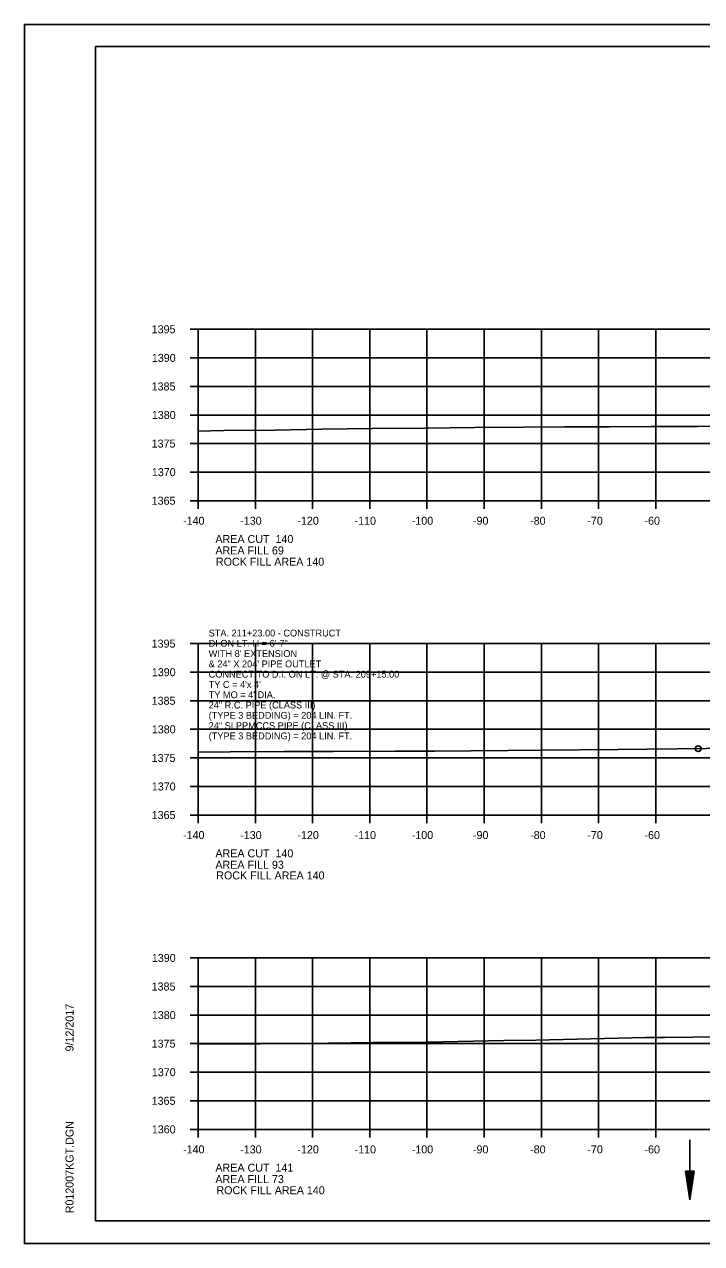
# Model space of a CAD drawing. Extents: x 1374311 to 1383814, y 384102 to 406278.
# Drawn here: x 1382469.7 to 1382588.1, y 404358.4 to 404571.7 of the extents above; entities that cross this region are included whole.
import ezdxf

# ---------------------------------------------------------------- set-up
doc = ezdxf.new("R2010")
doc.units = 0
for name, color, linetype in [('R_Axis', 7, 'Continuous'), ('R_Axis Annot', 7, 'Continuous'), ('R_Border', 7, 'Continuous'), ('R_Draft', 7, 'Continuous'), ('R_Exist Surface', 7, 'Continuous'), ('R_Fin Surface', 7, 'Continuous'), ('R_Grid', 7, 'Continuous'), ('R_No Plot', 7, 'Continuous'), ('R_Water', 7, 'Continuous'), ('R_Water Annot', 7, 'Continuous')]:
    doc.layers.add(name, color=color, linetype=linetype)

msp = doc.modelspace()

# ---------------------------------------------------------------- linework, layer by layer
at = {"layer": 'R_Axis'}
for p, q in [((1382498.67, 404518.38), (1382500.07, 404518.38)), ((1382500.07, 404488.38), (1382500.07, 404518.38)), ((1382498.67, 404513.38), (1382500.07, 404513.38)), ((1382498.67, 404508.38), (1382500.07, 404508.38)), ((1382498.67, 404503.38), (1382500.07, 404503.38)), ((1382498.67, 404498.38), (1382500.07, 404498.38)), ((1382498.67, 404493.38), (1382500.07, 404493.38)), ((1382498.67, 404488.38), (1382500.07, 404488.38)), ((1382500.07, 404488.38), (1382780.07, 404488.38)), ((1382500.07, 404486.98), (1382500.07, 404488.38)), ((1382510.07, 404486.98), (1382510.07, 404488.38)), ((1382520.07, 404486.98), (1382520.07, 404488.38)), ((1382530.07, 404486.98), (1382530.07, 404488.38)), ((1382540.07, 404486.98), (1382540.07, 404488.38)), ((1382550.07, 404486.98), (1382550.07, 404488.38)), ((1382560.07, 404486.98), (1382560.07, 404488.38)), ((1382570.07, 404486.98), (1382570.07, 404488.38)), ((1382580.07, 404486.98), (1382580.07, 404488.38)), ((1382498.67, 404463.38), (1382500.07, 404463.38)), ((1382500.07, 404433.38), (1382500.07, 404463.38)), ((1382498.67, 404458.38), (1382500.07, 404458.38)), ((1382498.67, 404453.38), (1382500.07, 404453.38)), ((1382498.67, 404448.38), (1382500.07, 404448.38)), ((1382498.67, 404443.38), (1382500.07, 404443.38)), ((1382498.67, 404438.38), (1382500.07, 404438.38)), ((1382498.67, 404433.38), (1382500.07, 404433.38)), ((1382500.07, 404433.38), (1382780.07, 404433.38)), ((1382500.07, 404431.98), (1382500.07, 404433.38)), ((1382510.07, 404431.98), (1382510.07, 404433.38)), ((1382520.07, 404431.98), (1382520.07, 404433.38)), ((1382530.07, 404431.98), (1382530.07, 404433.38)), ((1382540.07, 404431.98), (1382540.07, 404433.38)), ((1382550.07, 404431.98), (1382550.07, 404433.38)), ((1382560.07, 404431.98), (1382560.07, 404433.38)), ((1382570.07, 404431.98), (1382570.07, 404433.38)), ((1382580.07, 404431.98), (1382580.07, 404433.38)), ((1382498.67, 404408.38), (1382500.07, 404408.38)), ((1382500.07, 404378.38), (1382500.07, 404408.38)), ((1382498.67, 404403.38), (1382500.07, 404403.38)), ((1382498.67, 404398.38), (1382500.07, 404398.38)), ((1382498.67, 404393.38), (1382500.07, 404393.38)), ((1382498.67, 404388.38), (1382500.07, 404388.38)), ((1382498.67, 404383.38), (1382500.07, 404383.38)), ((1382498.67, 404378.38), (1382500.07, 404378.38)), ((1382500.07, 404378.38), (1382780.07, 404378.38)), ((1382500.07, 404376.98), (1382500.07, 404378.38)), ((1382510.07, 404376.98), (1382510.07, 404378.38)), ((1382520.07, 404376.98), (1382520.07, 404378.38)), ((1382530.07, 404376.98), (1382530.07, 404378.38)), ((1382540.07, 404376.98), (1382540.07, 404378.38)), ((1382550.07, 404376.98), (1382550.07, 404378.38)), ((1382560.07, 404376.98), (1382560.07, 404378.38)), ((1382570.07, 404376.98), (1382570.07, 404378.38)), ((1382580.07, 404376.98), (1382580.07, 404378.38))]:
    msp.add_line(p, q, dxfattribs=at)
at = {"layer": 'R_Border'}
for p, q in [((1382482.07, 404567.84), (1382798.25, 404567.84)), ((1382482.07, 404362.38), (1382482.07, 404567.84)), ((1382482.07, 404362.38), (1382482.07, 404362.38)), ((1382798.25, 404362.38), (1382482.07, 404362.38))]:
    msp.add_line(p, q, dxfattribs=at)
at = {"layer": 'R_Draft'}
for p, q in [((1382585.29, 404371.05), (1382586.05, 404366.05)), ((1382586.79, 404371.05), (1382585.29, 404371.05)), ((1382585.42, 404371.05), (1382586.05, 404366.88)), ((1382585.55, 404371.05), (1382586.05, 404367.74)), ((1382585.67, 404371.05), (1382586.05, 404368.58)), ((1382585.8, 404371.05), (1382586.05, 404369.42)), ((1382585.93, 404371.05), (1382586.04, 404370.26)), ((1382586.16, 404371.05), (1382586.04, 404370.26)), ((1382586.79, 404371.05), (1382586.05, 404366.05)), ((1382586.29, 404371.05), (1382586.05, 404369.42)), ((1382586.54, 404371.05), (1382586.05, 404367.74)), ((1382586.67, 404371.05), (1382586.05, 404366.88)), ((1382586.42, 404371.05), (1382586.05, 404368.58))]:
    msp.add_line(p, q, dxfattribs=at)
at = {"layer": 'R_Exist Surface'}
for points in [[(1382500.07, 404500.57), (1382504.53, 404500.68), (1382513.47, 404500.73), (1382521.69, 404500.92), (1382530.54, 404501.04), (1382539.67, 404501.09), (1382548.42, 404501.21), (1382557.06, 404501.28), (1382563.99, 404501.29), (1382571.97, 404501.29), (1382579.23, 404501.36), (1382587.42, 404501.35), (1382593.93, 404501.4)], [(1382500.07, 404444.38), (1382505.63, 404444.45), (1382515.15, 404444.48), (1382523.72, 404444.52), (1382534.49, 404444.55), (1382541.39, 404444.58), (1382554.2, 404444.69), (1382559.97, 404444.74), (1382573.46, 404444.86), (1382578.54, 404444.9), (1382594.23, 404445.06)], [(1382500.07, 404393.32), (1382500.13, 404393.32), (1382510.88, 404393.36), (1382518.93, 404393.39), (1382530.69, 404393.58), (1382537.55, 404393.61), (1382553.54, 404393.95), (1382559.09, 404394.01), (1382578.27, 404394.43), (1382581.59, 404394.47), (1382596.49, 404394.61)]]:
    msp.add_lwpolyline(points, dxfattribs=at)
at = {"layer": 'R_Grid'}
for p, q in [((1382500.07, 404518.38), (1382780.07, 404518.38)), ((1382500.07, 404488.38), (1382500.07, 404518.38)), ((1382510.07, 404488.38), (1382510.07, 404518.38)), ((1382520.07, 404488.38), (1382520.07, 404518.38)), ((1382530.07, 404488.38), (1382530.07, 404518.38)), ((1382540.07, 404488.38), (1382540.07, 404518.38)), ((1382550.07, 404488.38), (1382550.07, 404518.38)), ((1382560.07, 404488.38), (1382560.07, 404518.38)), ((1382570.07, 404488.38), (1382570.07, 404518.38)), ((1382580.07, 404488.38), (1382580.07, 404518.38)), ((1382500.07, 404513.38), (1382780.07, 404513.38)), ((1382500.07, 404508.38), (1382780.07, 404508.38)), ((1382500.07, 404503.38), (1382780.07, 404503.38)), ((1382500.07, 404498.38), (1382780.07, 404498.38)), ((1382500.07, 404493.38), (1382780.07, 404493.38)), ((1382500.07, 404488.38), (1382780.07, 404488.38)), ((1382500.07, 404463.38), (1382780.07, 404463.38)), ((1382500.07, 404433.38), (1382500.07, 404463.38)), ((1382510.07, 404433.38), (1382510.07, 404463.38)), ((1382520.07, 404433.38), (1382520.07, 404463.38)), ((1382530.07, 404433.38), (1382530.07, 404463.38)), ((1382540.07, 404433.38), (1382540.07, 404463.38)), ((1382550.07, 404433.38), (1382550.07, 404463.38)), ((1382560.07, 404433.38), (1382560.07, 404463.38)), ((1382570.07, 404433.38), (1382570.07, 404463.38)), ((1382580.07, 404433.38), (1382580.07, 404463.38)), ((1382500.07, 404458.38), (1382780.07, 404458.38)), ((1382500.07, 404453.38), (1382780.07, 404453.38)), ((1382500.07, 404448.38), (1382780.07, 404448.38)), ((1382500.07, 404443.38), (1382780.07, 404443.38)), ((1382500.07, 404438.38), (1382780.07, 404438.38)), ((1382500.07, 404433.38), (1382780.07, 404433.38)), ((1382500.07, 404408.38), (1382780.07, 404408.38)), ((1382500.07, 404378.38), (1382500.07, 404408.38)), ((1382510.07, 404378.38), (1382510.07, 404408.38)), ((1382520.07, 404378.38), (1382520.07, 404408.38)), ((1382530.07, 404378.38), (1382530.07, 404408.38)), ((1382540.07, 404378.38), (1382540.07, 404408.38)), ((1382550.07, 404378.38), (1382550.07, 404408.38)), ((1382560.07, 404378.38), (1382560.07, 404408.38)), ((1382570.07, 404378.38), (1382570.07, 404408.38)), ((1382580.07, 404378.38), (1382580.07, 404408.38)), ((1382500.07, 404403.38), (1382780.07, 404403.38)), ((1382500.07, 404398.38), (1382780.07, 404398.38)), ((1382500.07, 404393.38), (1382780.07, 404393.38)), ((1382500.07, 404388.38), (1382780.07, 404388.38)), ((1382500.07, 404383.38), (1382780.07, 404383.38)), ((1382500.07, 404378.38), (1382780.07, 404378.38))]:
    msp.add_line(p, q, dxfattribs=at)
at = {"layer": 'R_No Plot'}
for p, q in [((1382469.67, 404571.73), (1382803, 404571.73)), ((1382469.67, 404358.4), (1382803, 404358.4))]:
    msp.add_line(p, q, dxfattribs=at)
for points in [[(1382469.66, 404571.73), (1382803, 404571.73), (1382803, 404358.39), (1382469.66, 404358.39)], [(1382715.99, 404567.84), (1382715.99, 404557.96), (1382751.72, 404557.96), (1382751.72, 404555.04), (1382774.92, 404555.04), (1382774.92, 404530.7), (1382798.25, 404530.7), (1382798.25, 404362.38), (1382482.07, 404362.38), (1382482.07, 404567.84)]]:
    msp.add_lwpolyline(points, close=True, dxfattribs=at)
msp.add_circle((1382587.51, 404445), 0.5, dxfattribs=at)
msp.add_circle((1382587.51, 404445), 0.5, dxfattribs=at)
at = {"layer": 'R_Water'}
msp.add_line((1382586.03, 404376.56), (1382586.05, 404366.05), dxfattribs=at)

# ---------------------------------------------------------------- texts
at = {"layer": 'R_Axis Annot'}
for s, p in [('1395', (1382491.92, 404517.68)), ('1390', (1382491.95, 404512.68)), ('1385', (1382491.92, 404507.68)), ('1380', (1382491.95, 404502.68)), ('1375', (1382491.92, 404497.68)), ('1370', (1382491.95, 404492.68)), ('1365', (1382491.92, 404487.68)), ('-140', (1382497.41, 404484.18)), ('-130', (1382507.41, 404484.18)), ('-120', (1382517.41, 404484.18)), ('-110', (1382527.41, 404484.18)), ('-100', (1382537.41, 404484.18)), ('-90', (1382548.11, 404484.18)), ('-80', (1382558.11, 404484.18)), ('-70', (1382568.11, 404484.18)), ('-60', (1382578.11, 404484.18)), ('AREA CUT  140', (1382503.07, 404480.98)), ('AREA FILL 69', (1382503.07, 404478.98)), ('1395', (1382491.92, 404462.68)), ('1390', (1382491.95, 404457.68)), ('1385', (1382491.92, 404452.68)), ('1380', (1382491.95, 404447.68)), ('1375', (1382491.92, 404442.68)), ('1370', (1382491.95, 404437.68)), ('1365', (1382491.92, 404432.68)), ('-140', (1382497.41, 404429.18)), ('-130', (1382507.41, 404429.18)), ('-120', (1382517.41, 404429.18)), ('-110', (1382527.41, 404429.18)), ('-100', (1382537.41, 404429.18)), ('-90', (1382548.11, 404429.18)), ('-80', (1382558.11, 404429.18)), ('-70', (1382568.11, 404429.18)), ('-60', (1382578.11, 404429.18)), ('AREA CUT  140', (1382503.07, 404425.98)), ('AREA FILL 93', (1382503.07, 404423.98)), ('1390', (1382491.95, 404407.68)), ('1385', (1382491.92, 404402.68)), ('1380', (1382491.95, 404397.68)), ('1375', (1382491.92, 404392.68)), ('1370', (1382491.95, 404387.68)), ('1365', (1382491.92, 404382.68)), ('1360', (1382491.95, 404377.68)), ('-140', (1382497.41, 404374.18)), ('-130', (1382507.41, 404374.18)), ('-120', (1382517.41, 404374.18)), ('-110', (1382527.41, 404374.18)), ('-100', (1382537.41, 404374.18)), ('-90', (1382548.11, 404374.18)), ('-80', (1382558.11, 404374.18)), ('-70', (1382568.11, 404374.18)), ('-60', (1382578.11, 404374.18)), ('AREA CUT  141', (1382503.07, 404370.98)), ('AREA FILL 73', (1382503.07, 404368.98))]:
    msp.add_text(s, height=1.4, dxfattribs=at).set_placement(p)
at = {"layer": 'R_Border'}
for s, p in [('9/12/2017', (1382478.26, 404392.02)), ('R012007KGT.DGN', (1382478.26, 404363.7))]:
    msp.add_text(s, height=1.4, rotation=90, dxfattribs=at).set_placement(p)
at = {"layer": 'R_Fin Surface'}
for p in [(1382503.16, 404477.01), (1382503.22, 404422.12), (1382503.25, 404367.03)]:
    msp.add_text('ROCK FILL AREA 140', height=1.4, dxfattribs=at).set_placement(p)
at = {"layer": 'R_Water Annot'}
for s, p in [('STA. 211+23.00 - CONSTRUCT', (1382501.89, 404464.63)), ('DI ON LT. H = 6\'-7"', (1382501.89, 404462.83)), ("WITH 8' EXTENSION ", (1382501.89, 404461.03)), ('& 24" X 204\' PIPE OUTLET', (1382501.89, 404459.23)), ('CONNECT TO D.I. ON LT. @ STA. 209+15.00', (1382501.89, 404457.43)), ("TY C = 4'x 4'", (1382501.89, 404455.63)), ("TY MO = 4' DIA.", (1382501.89, 404453.83)), ('24" R.C. PIPE (CLASS III)', (1382501.89, 404452.03)), ('24" SLPPMCCS PIPE (CLASS III)', (1382501.89, 404448.43)), ('(TYPE 3 BEDDING) = 204 LIN. FT.', (1382501.89, 404450.23)), ('(TYPE 3 BEDDING) = 204 LIN. FT.', (1382501.89, 404446.63))]:
    msp.add_text(s, height=1.2, dxfattribs=at).set_placement(p)

doc.saveas('drawing.dxf')
